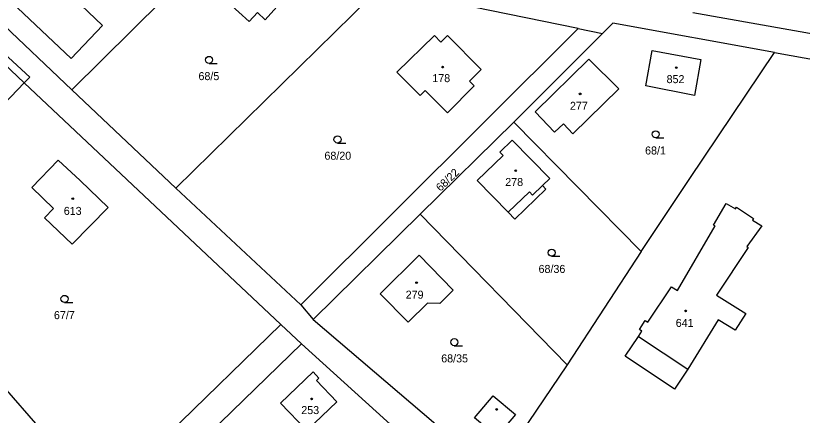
# Model space of a CAD drawing. Extents: x -725728 to -720881, y -1068679 to -1063504.
# Drawn here: x -724156.4 to -723989.3, y -1067604 to -1067519.1 of the extents above; entities that cross this region are included whole.
import ezdxf

# ---------------------------------------------------------------- set-up
doc = ezdxf.new("R2010")
doc.units = 0
for name, color, linetype in [('Hranice parcel', 7, 'Continuous'), ('Parcelní čísla', 7, 'Continuous'), ('Vnitřní kresba', 7, 'Continuous'), ('Značky budov', 7, 'Continuous'), ('Značky kultur', 7, 'Continuous')]:
    doc.layers.add(name, color=color, linetype=linetype)

# ---------------------------------------------------------------- blocks, each defined once
blk = doc.blocks.new('4.02_3')
at = {"layer": 'Značky budov'}
blk.add_circle((-0.001, 0), 0.0175, dxfattribs=at)
blk = doc.blocks.new('4.02_4')
at = {"layer": 'Značky budov'}
blk.add_circle((-0.001, 0), 0.0175, dxfattribs=at)
blk = doc.blocks.new('3.04_2')
at = {"layer": 'Značky kultur'}
blk.add_line((0.001, 0), (0.176, 0), dxfattribs=at)
blk.add_circle((0.001, 0.075), 0.075, dxfattribs=at)
blk = doc.blocks.new('3.04_3')
at = {"layer": 'Značky kultur'}
blk.add_line((0.001, 0), (0.176, 0), dxfattribs=at)
blk.add_circle((0.001, 0.075), 0.075, dxfattribs=at)

msp = doc.modelspace()

# ---------------------------------------------------------------- linework, layer by layer
at = {"layer": 'Hranice parcel'}
for p, q in [((-724122.38, -1067555.68), (-724075.77, -1067509.96)), ((-724154.57, -1067533.36), (-724178.83, -1067510.22)), ((-724166.12, -1067514.3), (-724144.48, -1067534.79)), ((-724125.17, -1067515.67), (-724144.48, -1067534.79)), ((-723960.78, -1067527.69), (-724012.48, -1067518.44)), ((-724095.81, -1067580.5), (-724036.9, -1067521.81)), ((-724036.9, -1067521.81), (-724031.74, -1067522.87)), ((-723995.19, -1067526.92), (-723983.66, -1067528.93)), ((-724154.57, -1067533.36), (-724186.38, -1067566.44)), ((-724100.01, -1067584.7), (-724154.57, -1067533.36)), ((-724144.48, -1067534.79), (-724122.38, -1067555.68)), ((-724070.45, -1067561.22), (-724050.54, -1067541.71)), ((-724050.54, -1067541.71), (-724023.51, -1067569.19)), ((-724122.38, -1067555.68), (-724095.81, -1067580.5)), ((-724093.16, -1067583.64), (-724070.45, -1067561.22)), ((-724039.24, -1067593.26), (-724070.45, -1067561.22)), ((-724023.51, -1067569.19), (-724039.24, -1067593.26)), ((-724095.81, -1067580.5), (-724093.16, -1067583.64)), ((-724138.21, -1067621.7), (-724100.01, -1067584.7)), ((-724095.68, -1067588.81), (-724100.01, -1067584.7)), ((-724093.16, -1067583.64), (-724054.78, -1067616.29)), ((-724169.9, -1067585.37), (-724138.21, -1067621.7)), ((-724115.56, -1067608.09), (-724095.68, -1067588.81)), ((-724075.25, -1067607.24), (-724095.68, -1067588.81)), ((-724039.24, -1067593.26), (-724054.78, -1067616.29))]:
    msp.add_line(p, q, dxfattribs=at)
for points in [[(-724118.78, -1067509.36), (-724111.14, -1067516.33), (-724106.78, -1067520.31), (-724105.03, -1067518.39), (-724103.4, -1067519.92), (-724097.75, -1067513.68), (-724098.57, -1067512.93), (-724097.42, -1067511.66), (-724099.06, -1067510.17), (-724098.59, -1067509.65), (-724101.2, -1067507.28), (-724096.97, -1067498.89)], [(-724159.8, -1067513.82), (-724144.56, -1067528.18), (-724137.92, -1067521.13), (-724153.08, -1067506.61), (-724159.8, -1067513.82)], [(-724154.57, -1067533.36), (-724153.38, -1067532.12), (-724177.98, -1067509.38)], [(-724036.9, -1067521.81), (-724062.97, -1067516.47), (-724075.77, -1067509.96)], [(-723995.19, -1067526.92), (-724029.53, -1067520.65), (-724031.74, -1067522.87)], [(-724067.43, -1067523.27), (-724075.37, -1067531.04), (-724070.43, -1067536.01), (-724069.4, -1067534.98), (-724064.67, -1067539.73), (-724058.96, -1067533.97), (-724059.95, -1067532.98), (-724057.47, -1067530.51), (-724064.64, -1067523.31), (-724066.02, -1067524.69), (-724067.43, -1067523.27)], [(-724031.74, -1067522.87), (-724034.29, -1067525.42), (-724050.54, -1067541.71)], [(-724022.49, -1067534), (-724021.12, -1067526.47), (-724010.84, -1067528.36), (-724012.15, -1067536.01), (-724022.49, -1067534)], [(-724028.24, -1067534.58), (-724034.61, -1067528.32), (-724046.02, -1067539.5), (-724041.87, -1067543.82), (-724040.02, -1067542.07), (-724038.01, -1067544.15), (-724028.24, -1067534.58)], [(-724023.51, -1067569.19), (-724013.13, -1067553.69), (-723995.19, -1067526.92)], [(-724052.83, -1067548.77), (-724058.32, -1067554.11), (-724051.73, -1067560.84), (-724050.33, -1067562.3), (-724043.76, -1067555.93), (-724044.45, -1067555.18), (-724042.93, -1067553.66), (-724050.91, -1067545.49), (-724053.53, -1067548.04), (-724052.83, -1067548.77)], [(-724148.34, -1067560), (-724152.93, -1067555.6), (-724147.34, -1067549.77), (-724142.67, -1067554.1), (-724136.73, -1067559.8), (-724144.39, -1067567.64), (-724150.26, -1067562.01), (-724148.34, -1067560)], [(-724022.62, -1067583.86), (-724022.09, -1067584.21), (-724017.06, -1067576.66), (-724015.76, -1067577.42), (-724007.8, -1067563.75), (-724008.14, -1067563.55), (-724005.46, -1067558.95), (-724003.47, -1067560.11), (-724003.27, -1067559.76), (-723999.65, -1067562.18), (-723999.86, -1067562.52), (-723997.89, -1067563.74), (-724001.07, -1067568.1), (-724000.73, -1067568.32), (-724007.48, -1067578.47), (-724001.28, -1067582.31), (-724003.51, -1067585.9), (-724007.1, -1067583.68), (-724013.61, -1067594.2), (-724016.4, -1067598.38), (-724026.88, -1067591.39), (-724024.09, -1067587.21), (-724023.32, -1067586.06), (-724023.85, -1067585.71), (-724022.62, -1067583.86)], [(-724063.4, -1067577.36), (-724066.26, -1067580.21), (-724068.91, -1067580.17), (-724072.98, -1067584.21), (-724078.96, -1067578.15), (-724070.68, -1067569.98), (-724063.4, -1067577.36)], [(-724094.49, -1067607.21), (-724088.14, -1067601.11), (-724092.5, -1067596.58), (-724091.95, -1067596.06), (-724093.21, -1067594.75), (-724100.1, -1067601.37), (-724094.49, -1067607.21)], [(-724054.9, -1067599.83), (-724050.17, -1067603.78), (-724054.16, -1067608.49), (-724058.88, -1067604.52), (-724054.9, -1067599.83)]]:
    msp.add_lwpolyline(points, dxfattribs=at)
at = {"layer": 'Vnitřní kresba'}
for p, q in [((-724051.73, -1067560.84), (-724047.25, -1067556.52)), ((-724047.25, -1067556.52), (-724046.55, -1067557.23)), ((-724046.55, -1067557.23), (-724044.45, -1067555.18)), ((-724024.09, -1067587.21), (-724013.61, -1067594.2))]:
    msp.add_line(p, q, dxfattribs=at)

# ---------------------------------------------------------------- block references
at = {"layer": 'Značky budov', "xscale": 10, "yscale": 10}
for name, p in [('4.02_3', (-724065.66, -1067529.99)), ('4.02_3', (-724016.02, -1067530.1)), ('4.02_4', (-724036.45, -1067535.68)), ('4.02_3', (-724050.13, -1067552.01)), ('4.02_3', (-724144.23, -1067557.96)), ('4.02_3', (-724071.2, -1067575.8)), ('4.02_3', (-724014.03, -1067581.78)), ('4.02_3', (-724093.49, -1067600.48)), ('4.02_3', (-724054.18, -1067602.72))]:
    msp.add_blockref(name, p, dxfattribs=at)
at = {"layer": 'Značky kultur', "xscale": 10, "yscale": 10}
for name, p in [('3.04_2', (-724115.3, -1067529.21)), ('3.04_2', (-724088.01, -1067546.12)), ('3.04_2', (-724020.42, -1067545.01)), ('3.04_3', (-724042.52, -1067570.17)), ('3.04_2', (-724146.01, -1067579.99)), ('3.04_3', (-724063.2, -1067589.18))]:
    msp.add_blockref(name, p, dxfattribs=at)

# ---------------------------------------------------------------- texts
at = {"layer": 'Parcelní čísla'}
for s, p in [('68/5', (-724117.54, -1067532.76)), ('178', (-724067.86, -1067533.19)), ('852', (-724018.09, -1067533.4)), ('277', (-724038.62, -1067539.07)), ('68/20', (-724090.78, -1067549.67)), ('68/1', (-724022.66, -1067548.56)), ('278', (-724052.37, -1067555.25)), ('613', (-724146.16, -1067561.39)), ('68/36', (-724045.29, -1067573.72)), ('279', (-724073.52, -1067579.19)), ('67/7', (-724148.25, -1067583.54)), ('641', (-724016.15, -1067585.19)), ('68/35', (-724065.97, -1067592.73)), ('253', (-724095.7, -1067603.71))]:
    msp.add_text(s, height=1.7, dxfattribs=at).set_placement(p)
msp.add_text('68/22', height=1.7, rotation=44, dxfattribs=at).set_placement((-724066.11, -1067556.52))

doc.saveas('drawing.dxf')
